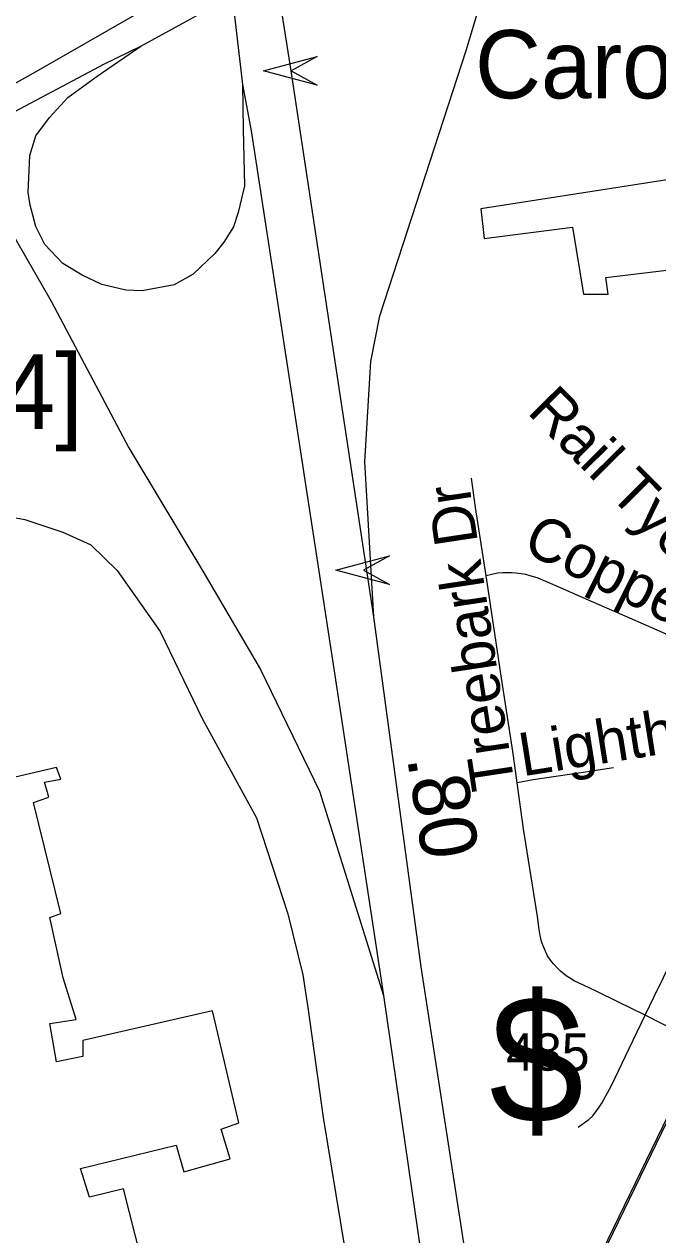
# Model space of a CAD drawing. Extents: x 1383679 to 1536984, y 460658 to 651027.
# Drawn here: x 1438807 to 1440200, y 489649 to 492311 of the extents above; entities that cross this region are included whole.
import ezdxf

# ---------------------------------------------------------------- set-up
doc = ezdxf.new("R2010")
doc.units = 0
for name, color, linetype in [('Default', 7, 'Continuous'), ('Exist Boundary Political City Limit New', 7, 'Continuous'), ('Exist Cultural Hospital Label', 7, 'Continuous'), ('Exist Cultural Warehouse Building Footprint', 7, 'Continuous'), ('Exist Road Non-System Type 51', 7, 'Continuous'), ('Exist Road Non-System Type 51 Label', 7, 'Continuous'), ('Exist Road Primary Interstate Divided Center Attributed', 7, 'Continuous'), ('Exist Road Primary Interstate Ramp 1 Lane Attributed', 7, 'Continuous'), ('Exist Road Primary Interstate Shield CELL', 7, 'Continuous'), ('Exist Road Primary Interstate Structure Ovrhead Sign Attributed CELL', 7, 'Continuous'), ('Exist Road Primary NC UnDivided 4 Lane Attributed', 7, 'Continuous'), ('Exist Road Secondary Mileage Hundredths English Label', 7, 'Continuous'), ('Map Preparation Boundary City Limit Buffer Line', 7, 'Continuous')]:
    doc.layers.add(name, color=color, linetype=linetype)

msp = doc.modelspace()

# ---------------------------------------------------------------- linework, layer by layer
at = {"layer": 'Default'}
msp.add_lwpolyline([(1437873, 486526), (1438365.8, 486752.5), (1438493.8, 486952.4), (1438670.6, 487193.3), (1439000.8, 487684), (1439147.6, 487897.5), (1439628.5, 489069), (1439909.4, 489549.7), (1440031.1, 489507.2), (1440708.2, 490904.6), (1441014.9, 491076.1), (1441012.1, 491081.6)], dxfattribs=at)
at = {"layer": 'Exist Boundary Political City Limit New'}
for points in [[(1441012.1, 491081.6), (1440706.6, 490910.8), (1440029.5, 489513.4), (1439907.8, 489555.8), (1439626.9, 489075.2), (1439146, 487903.7), (1438999.1, 487690.2), (1438669, 487199.5), (1438492.1, 486958.5), (1438364.1, 486758.7), (1437871.2, 486532.2), (1437873, 486526)], [(1437873, 486526), (1438365.8, 486752.5), (1438493.8, 486952.4), (1438670.6, 487193.3), (1439000.8, 487684), (1439147.6, 487897.5), (1439628.5, 489069), (1439909.4, 489549.7), (1440031.1, 489507.2), (1440708.2, 490904.6), (1441014.9, 491076.1), (1441012.1, 491081.6)]]:
    msp.add_lwpolyline(points, dxfattribs=at)
at = {"layer": 'Exist Cultural Warehouse Building Footprint'}
for points in [[(1439810.7, 491905.1), (1439818.7, 491839.9), (1440012.4, 491864.7), (1440036.4, 491717.2), (1440090.8, 491717.2), (1440086, 491754.5), (1440322.9, 491782.4), (1440300.4, 491981.1), (1439810.7, 491905.1)], [(1439103, 489443.7), (1439025.7, 489750.6), (1438950.8, 489731.8), (1438931.5, 489795.1), (1439141.6, 489846.6), (1439158.5, 489788), (1439259.9, 489816.1), (1439240.6, 489881.7), (1439279.2, 489895.8), (1439221.3, 490141.7), (1438936.4, 490076.2), (1438936.4, 490041), (1438878.4, 490029.3), (1438863.9, 490113.6), (1438921.9, 490123), (1438892.9, 490214.4), (1438863.9, 490346.7), (1438888.1, 490356.1), (1438827.7, 490599.7), (1438861.5, 490611.4), (1438851.8, 490644.2), (1438888.1, 490651.2), (1438878.4, 490677), (1438649, 490623.1)]]:
    msp.add_lwpolyline(points, dxfattribs=at)
at = {"layer": 'Exist Road Non-System Type 51'}
for points in [[(1439822.9, 491098.4), (1439799.4, 491248.7), (1439790.5, 491312.6)], [(1438692.7, 491243.4), (1438808.7, 491222.3), (1438892.1, 491194.1), (1438953.8, 491166), (1439011.8, 491109.7), (1439106.1, 490975.9), (1439198.6, 490784.2), (1439318.3, 490566), (1439387.2, 490354.8), (1439419.8, 490221.1), (1439431.2, 490143.7), (1439464.7, 489907.5), (1439520.4, 489568.5), (1439538.1, 489424.3), (1439534.4, 489359.4), (1439530.6, 489308.9), (1439512.1, 489254.8), (1439464.7, 489182.7), (1439427.5, 489150.3), (1439369.9, 489096.2), (1439316, 489056.5), (1439247.3, 489016.8), (1439174.8, 488988)], [(1440258.7, 490952.7), (1440138.7, 491005), (1440054.1, 491042), (1439985.9, 491071.7), (1439954.1, 491085.5), (1439937.1, 491092.7), (1439919.5, 491098.4), (1439909.6, 491101.1), (1439899.3, 491102.8), (1439888, 491104), (1439878.6, 491104.6), (1439869.7, 491105), (1439859.6, 491104.6), (1439848, 491103.7), (1439822.9, 491098.4)], [(1439891, 490643.3), (1439882.7, 490702.2), (1439855.2, 490882.4), (1439827.4, 491069.8), (1439822.9, 491098.4)], [(1440102.3, 490675.7), (1440030.9, 490664.9), (1439926.1, 490649.7), (1439891, 490643.3)], [(1440172.3, 490131.9), (1440112, 490161.7), (1440065.6, 490184.2), (1440038, 490197.6), (1440016.4, 490208), (1439998.6, 490219), (1439986.4, 490228.9), (1439980.2, 490235.2), (1439970.6, 490245.4), (1439964.3, 490253.2), (1439957.8, 490262.8), (1439952.1, 490274.4), (1439948.2, 490284.7), (1439944.6, 490294.4), (1439941.5, 490307.4), (1439939.3, 490320.5), (1439935.2, 490349.3), (1439905.1, 490542.1), (1439891, 490643.3)], [(1440172.3, 490131.9), (1440192.3, 490173.1), (1440232.7, 490256.7)], [(1440024.8, 489885.7), (1440041.4, 489897.4), (1440048.6, 489903.1), (1440056.8, 489911), (1440065.4, 489921.8), (1440070.8, 489930.1), (1440076.7, 489938.8), (1440098, 489977.7), (1440136.9, 490059.1), (1440172.3, 490131.9)], [(1440447.1, 489999.2), (1440335, 490053.3), (1440208.2, 490114.1), (1440172.3, 490131.9)]]:
    msp.add_lwpolyline(points, dxfattribs=at)
at = {"layer": 'Exist Road Primary Interstate Divided Center Attributed'}
for points in [[(1439575.9, 491007.9), (1439394.2, 492208.8), (1439360.4, 492422.9)], [(1439264.4, 492373.7), (1439287.3, 492178.2)], [(1439287.3, 492178.2), (1439306, 492076.5), (1439489.6, 490884.1), (1439597, 490175.3)], [(1440029.1, 488201.1), (1440000.3, 488338.8), (1439965.1, 488470.1), (1439876.2, 488953.7), (1439818.6, 489341.2), (1439679.9, 490238.2), (1439575.9, 491007.9)], [(1439597, 490175.3), (1439725.8, 489286.8), (1439785.2, 488919.1), (1439867.9, 488439.5), (1439901.1, 488329.2), (1439939.5, 488181.9)]]:
    msp.add_lwpolyline(points, dxfattribs=at)
at = {"layer": 'Exist Road Primary Interstate Ramp 1 Lane Attributed'}
for points in [[(1439575.9, 491007.9), (1439556, 491348.5), (1439569.2, 491569.4), (1439589, 491669.6), (1439779.7, 492255.4), (1439842.2, 492466.5), (1439893.4, 492578.6), (1439931.7, 492617), (1439962.7, 492634), (1440013.5, 492648.7), (1440147.9, 492688.4)], [(1439287.3, 492178.2), (1439288.8, 492080.4), (1439291.6, 491955.9), (1439277.9, 491897.1), (1439267.7, 491865.8), (1439246.4, 491831.8), (1439226.3, 491807.2), (1439178.7, 491761.5), (1439137, 491738), (1439066.7, 491725), (1439030.9, 491726.3), (1438978.4, 491739), (1438934.7, 491759.1), (1438892.2, 491784.9), (1438853.1, 491826.6), (1438833.1, 491866.5), (1438820.9, 491913.4), (1438816.1, 491941.3), (1438819.7, 492022.6), (1438833, 492065.6), (1438862.7, 492106.2), (1438903.4, 492149.6), (1438967.7, 492196.8), (1439063.5, 492262.8)], [(1438717, 492082.5), (1438718.7, 491986.4), (1438773.3, 491863.8), (1438866.4, 491701.8), (1439037.6, 491379.4), (1439200.1, 491108.4), (1439326.9, 490892.3), (1439456.5, 490624.6), (1439597, 490175.3)]]:
    msp.add_lwpolyline(points, dxfattribs=at)
at = {"layer": 'Exist Road Primary Interstate Structure Ovrhead Sign Attributed CELL'}
for points in [[(1439451, 492177.2), (1439333.3, 492208.8), (1439451, 492240.3), (1439394.2, 492208.8)], [(1439610.3, 491079.2), (1439492.6, 491110.7), (1439610.3, 491142.3), (1439553.5, 491110.7)]]:
    msp.add_lwpolyline(points, close=True, dxfattribs=at)
at = {"layer": 'Exist Road Primary NC UnDivided 4 Lane Attributed'}
for points in [[(1439254.6, 492440.7), (1439084.4, 492349.5), (1439047.4, 492329.7), (1438832.7, 492206.7), (1438771.6, 492171.9)], [(1439063.5, 492262.8), (1439264.4, 492373.7)], [(1438717, 492082.5), (1438984, 492223.7), (1439063.5, 492262.8)]]:
    msp.add_lwpolyline(points, dxfattribs=at)
at = {"layer": 'Map Preparation Boundary City Limit Buffer Line'}
for points in [[(1441012.1, 491081.6), (1440706.6, 490910.8), (1440029.5, 489513.4), (1439907.8, 489555.8), (1439626.9, 489075.2), (1439146, 487903.7), (1438999.1, 487690.2), (1438669, 487199.5), (1438492.1, 486958.5), (1438364.1, 486758.7), (1437871.2, 486532.2), (1437873, 486526)], [(1437873, 486526), (1438365.8, 486752.5), (1438493.8, 486952.4), (1438670.6, 487193.3), (1439000.8, 487684), (1439147.6, 487897.5), (1439628.5, 489069), (1439909.4, 489549.7), (1440031.1, 489507.2), (1440708.2, 490904.6), (1441014.9, 491076.1), (1441012.1, 491081.6)], [(1437873, 486526), (1438365.8, 486752.5), (1438493.8, 486952.4), (1438670.6, 487193.3), (1439000.8, 487684), (1439147.6, 487897.5), (1439628.5, 489069), (1439909.4, 489549.7), (1440031.1, 489507.2), (1440708.2, 490904.6), (1441014.9, 491076.1), (1441012.1, 491081.6)]]:
    msp.add_lwpolyline(points, dxfattribs=at)

# ---------------------------------------------------------------- texts
at = {"layer": 'Default'}
msp.add_text('$', height=278.9, dxfattribs=at).set_placement((1439829.6, 489895.4))
at = {"layer": 'Exist Cultural Hospital Label'}
msp.add_text('Carolinas Medical', height=150, rotation=0, dxfattribs=at).set_placement((1439798.3, 492148.1))
at = {"layer": 'Exist Road Non-System Type 51 Label'}
for s, rotation, p in [('Rail Tye Pl', 314.7313, (1439910.6, 491457.1)), ('Treebark Dr', 98.5931, (1439886.2, 490634.4)), ('Copper Field Dr', 333.5343, (1439899.1, 491153.9)), ('Lighthouse Ln', 9.0749, (1439902.8, 490657.2))]:
    msp.add_text(s, height=95, rotation=rotation, dxfattribs=at).set_placement(p)
at = {"layer": 'Exist Road Primary Interstate Shield CELL'}
for s, height, p in [('[64]', 164.04, (1438571, 491421.4)), ('485', 82.02, (1439866.9, 490010.2))]:
    msp.add_text(s, height=height, dxfattribs=at).set_placement(p)
at = {"layer": 'Exist Road Secondary Mileage Hundredths English Label'}
msp.add_text('.80', height=125, rotation=278.873, dxfattribs=at).set_placement((1439648.5, 490698.1))

doc.saveas('drawing.dxf')
